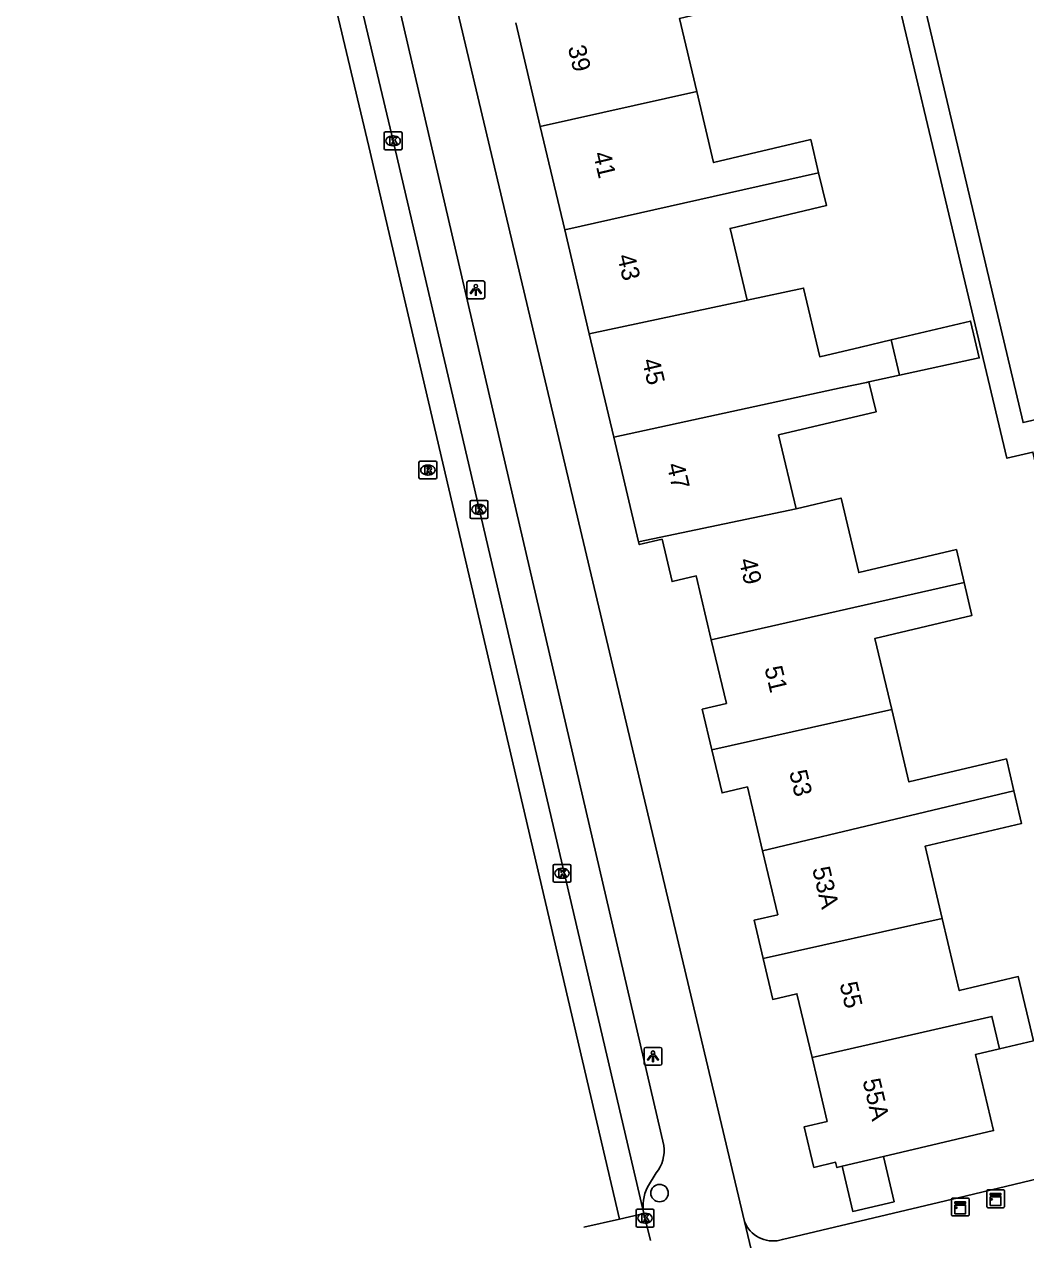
# Model space of a CAD drawing. Extents: x 158038 to 159242, y 380133 to 381214.
# Drawn here: x 158374.8 to 158430.9, y 380670.9 to 380739 of the extents above; entities that cross this region are included whole.
import ezdxf

# ---------------------------------------------------------------- set-up
doc = ezdxf.new("R2010")
doc.units = 0
for name, color, linetype in [('IMGEO_Boom', 7, 'Continuous'), ('IMGEO_Kast', 7, 'Continuous'), ('IMGEO_Kolk', 7, 'Continuous'), ('IMGEO_Lichtpunt', 7, 'Continuous'), ('IMGEO_Muur', 7, 'Continuous'), ('IMGEO_Pand', 7, 'Continuous'), ('IMGEO_Pand_nummerreeks', 7, 'Continuous'), ('IMGEO_Rijbaan_lokaal_gesloten', 7, 'Continuous'), ('IMGEO_Rioolput', 7, 'Continuous'), ('IMGEO_Voetpad_open', 7, 'Continuous')]:
    doc.layers.add(name, color=color, linetype=linetype)

msp = doc.modelspace()

# ---------------------------------------------------------------- linework, layer by layer
at = {"layer": 'IMGEO_Boom'}
msp.add_circle((158410.369, 380673.507), 0.489, dxfattribs=at)
at = {"layer": 'IMGEO_Kast'}
for p, q in [((158426.796, 380673.225), (158427.637, 380673.225)), ((158427.637, 380673.225), (158426.796, 380673.225)), ((158428.698, 380672.765), (158428.698, 380673.606)), ((158428.698, 380673.606), (158428.698, 380672.765)), ((158428.773, 380673.69), (158429.614, 380673.69)), ((158429.614, 380673.69), (158428.773, 380673.69)), ((158429.698, 380673.615), (158429.698, 380672.774)), ((158429.698, 380672.774), (158429.698, 380673.615)), ((158426.721, 380672.3), (158426.721, 380673.141)), ((158426.721, 380673.141), (158426.721, 380672.3)), ((158427.721, 380673.15), (158427.721, 380672.309)), ((158427.721, 380672.309), (158427.721, 380673.15)), ((158429.623, 380672.69), (158428.782, 380672.69)), ((158428.782, 380672.69), (158429.623, 380672.69)), ((158427.646, 380672.225), (158426.805, 380672.225)), ((158426.805, 380672.225), (158427.646, 380672.225))]:
    msp.add_line(p, q, dxfattribs=at)
for points in [[(158428.893, 380673.48), (158429.493, 380673.48), (158429.493, 380673.395), (158428.893, 380673.395), (158428.893, 380673.48)], [(158428.893, 380673.305), (158429.493, 380673.305), (158429.493, 380672.816), (158428.893, 380672.816), (158428.893, 380673.305)], [(158426.916, 380673.015), (158427.516, 380673.015), (158427.516, 380672.93), (158426.916, 380672.93), (158426.916, 380673.015)], [(158426.916, 380672.84), (158427.516, 380672.84), (158427.516, 380672.351), (158426.916, 380672.351), (158426.916, 380672.84)]]:
    msp.add_lwpolyline(points, dxfattribs=at)
for centre in [(158428.977, 380673.154), (158427, 380672.689)]:
    msp.add_circle(centre, 0.0377, dxfattribs=at)
for centre, start, end in [((158426.799, 380673.147), 92.4484, 184.28452), ((158426.799, 380673.147), 92.4484, 184.28452), ((158427.643, 380673.147), 2.4484, 94.28452), ((158427.643, 380673.147), 2.4484, 94.28452), ((158428.776, 380673.612), 92.4484, 184.28452), ((158428.776, 380673.612), 92.4484, 184.28452), ((158429.62, 380673.612), 2.4484, 94.28452), ((158429.62, 380673.612), 2.4484, 94.28452), ((158428.776, 380672.768), 182.4484, 274.28452), ((158428.776, 380672.768), 182.4484, 274.28452), ((158429.62, 380672.768), 272.4484, 4.28452), ((158429.62, 380672.768), 272.4484, 4.28452), ((158426.799, 380672.303), 182.4484, 274.28452), ((158426.799, 380672.303), 182.4484, 274.28452), ((158427.643, 380672.303), 272.4484, 4.28452), ((158427.643, 380672.303), 272.4484, 4.28452)]:
    msp.add_arc(centre, 0.0779, start, end, dxfattribs=at)
at = {"layer": 'IMGEO_Kolk'}
for p, q in [((158394.941, 380732.043), (158394.941, 380732.895)), ((158395.016, 380732.969), (158395.868, 380732.969)), ((158395.429, 380732.749), (158395.454, 380732.749)), ((158395.942, 380732.895), (158395.942, 380732.043)), ((158395.868, 380731.969), (158395.016, 380731.969)), ((158395.452, 380732.189), (158395.427, 380732.189)), ((158399.754, 380711.387), (158399.754, 380712.239)), ((158399.829, 380712.313), (158400.681, 380712.313)), ((158400.242, 380712.093), (158400.267, 380712.093)), ((158400.755, 380712.239), (158400.755, 380711.387)), ((158400.681, 380711.313), (158399.829, 380711.313)), ((158400.265, 380711.533), (158400.24, 380711.533)), ((158404.405, 380691.002), (158404.405, 380691.854)), ((158404.48, 380691.928), (158405.332, 380691.928)), ((158404.893, 380691.708), (158404.918, 380691.708)), ((158405.406, 380691.854), (158405.406, 380691.002)), ((158405.332, 380690.928), (158404.48, 380690.928)), ((158404.916, 380691.148), (158404.891, 380691.148)), ((158409.055, 380671.676), (158409.055, 380672.528)), ((158409.13, 380672.602), (158409.982, 380672.602)), ((158410.056, 380672.528), (158410.056, 380671.676)), ((158409.566, 380671.822), (158409.541, 380671.822)), ((158409.543, 380672.382), (158409.568, 380672.382)), ((158409.982, 380671.602), (158409.13, 380671.602))]:
    msp.add_line(p, q, dxfattribs=at)
for points in [[(158394.941, 380732.043), (158394.941, 380732.895)], [(158395.016, 380732.969), (158395.868, 380732.969)], [(158395.262, 380732.669), (158395.385, 380732.669), (158395.385, 380732.518), (158395.515, 380732.669), (158395.679, 380732.669), (158395.533, 380732.518), (158395.686, 380732.269), (158395.534, 380732.269), (158395.449, 380732.433), (158395.385, 380732.366), (158395.385, 380732.269), (158395.262, 380732.269), (158395.262, 380732.669)], [(158395.942, 380732.895), (158395.942, 380732.043)], [(158395.868, 380731.969), (158395.016, 380731.969)], [(158399.754, 380711.387), (158399.754, 380712.239)], [(158399.829, 380712.313), (158400.681, 380712.313)], [(158400.075, 380712.013), (158400.198, 380712.013), (158400.198, 380711.862), (158400.328, 380712.013), (158400.492, 380712.013), (158400.346, 380711.862), (158400.499, 380711.613), (158400.347, 380711.613), (158400.262, 380711.777), (158400.198, 380711.71), (158400.198, 380711.613), (158400.075, 380711.613), (158400.075, 380712.013)], [(158400.755, 380712.239), (158400.755, 380711.387)], [(158400.681, 380711.313), (158399.829, 380711.313)], [(158404.405, 380691.002), (158404.405, 380691.854)], [(158404.48, 380691.928), (158405.332, 380691.928)], [(158404.726, 380691.628), (158404.849, 380691.628), (158404.849, 380691.477), (158404.979, 380691.628), (158405.143, 380691.628), (158404.997, 380691.477), (158405.15, 380691.228), (158404.998, 380691.228), (158404.913, 380691.392), (158404.849, 380691.325), (158404.849, 380691.228), (158404.726, 380691.228), (158404.726, 380691.628)], [(158405.406, 380691.854), (158405.406, 380691.002)], [(158405.332, 380690.928), (158404.48, 380690.928)], [(158409.055, 380671.676), (158409.055, 380672.528)], [(158409.13, 380672.602), (158409.982, 380672.602)], [(158410.056, 380672.528), (158410.056, 380671.676)], [(158409.376, 380672.302), (158409.499, 380672.302), (158409.499, 380672.151), (158409.629, 380672.302), (158409.793, 380672.302), (158409.647, 380672.151), (158409.8, 380671.902), (158409.648, 380671.902), (158409.563, 380672.066), (158409.499, 380671.999), (158409.499, 380671.902), (158409.376, 380671.902), (158409.376, 380672.302)], [(158409.982, 380671.602), (158409.13, 380671.602)]]:
    msp.add_lwpolyline(points, dxfattribs=at)
for centre, start, end in [((158395.018, 380732.893), 91.55205, 178.44795), ((158395.018, 380732.893), 91.55205, 178.44795), ((158395.866, 380732.893), 1.55205, 88.44795), ((158395.866, 380732.893), 1.55205, 88.44795), ((158395.018, 380732.045), 181.55205, 268.44795), ((158395.018, 380732.045), 181.55205, 268.44795), ((158395.866, 380732.045), 271.55205, 358.44795), ((158395.866, 380732.045), 271.55205, 358.44795), ((158399.831, 380712.237), 91.55205, 178.44795), ((158399.831, 380712.237), 91.55205, 178.44795), ((158400.679, 380712.237), 1.55205, 88.44795), ((158400.679, 380712.237), 1.55205, 88.44795), ((158399.831, 380711.389), 181.55205, 268.44795), ((158399.831, 380711.389), 181.55205, 268.44795), ((158400.679, 380711.389), 271.55205, 358.44795), ((158400.679, 380711.389), 271.55205, 358.44795), ((158404.482, 380691.852), 91.55205, 178.44795), ((158404.482, 380691.852), 91.55205, 178.44795), ((158405.33, 380691.852), 1.55205, 88.44795), ((158405.33, 380691.852), 1.55205, 88.44795), ((158404.482, 380691.004), 181.55205, 268.44795), ((158404.482, 380691.004), 181.55205, 268.44795), ((158405.33, 380691.004), 271.55205, 358.44795), ((158405.33, 380691.004), 271.55205, 358.44795), ((158409.132, 380672.526), 91.55205, 178.44795), ((158409.132, 380672.526), 91.55205, 178.44795), ((158409.98, 380672.526), 1.55205, 88.44795), ((158409.98, 380672.526), 1.55205, 88.44795), ((158409.132, 380671.678), 181.55205, 268.44795), ((158409.132, 380671.678), 181.55205, 268.44795), ((158409.98, 380671.678), 271.55205, 358.44795), ((158409.98, 380671.678), 271.55205, 358.44795)]:
    msp.add_arc(centre, 0.0765, start, end, dxfattribs=at)
for centre, major_axis, ratio, start_param, end_param in [((158395.428, 380732.469), (-0.387, 0.002), 0.722429, 4.712389, 7.853982), ((158395.453, 380732.469), (-0.39, 0.002), 0.717154, 1.570796, 4.712389), ((158400.241, 380711.813), (-0.387, 0.002), 0.722429, 4.712389, 7.853982), ((158400.266, 380711.813), (-0.39, 0.002), 0.717154, 1.570796, 4.712389), ((158404.892, 380691.428), (-0.387, 0.002), 0.722429, 4.712389, 7.853982), ((158404.917, 380691.428), (-0.39, 0.002), 0.717154, 1.570796, 4.712389), ((158409.542, 380672.102), (-0.387, 0.002), 0.722429, 4.712389, 7.853982), ((158409.567, 380672.102), (-0.39, 0.002), 0.717154, 1.570796, 4.712389)]:
    msp.add_ellipse(centre, major_axis=major_axis, ratio=ratio, start_param=start_param, end_param=end_param, dxfattribs=at)
at = {"layer": 'IMGEO_Lichtpunt'}
for p, q in [((158399.579, 380724.524), (158399.579, 380723.717)), ((158399.579, 380724.524), (158399.579, 380723.717)), ((158400.481, 380724.619), (158399.673, 380724.619)), ((158400.481, 380724.619), (158399.673, 380724.619)), ((158400.575, 380723.717), (158400.575, 380724.524)), ((158400.575, 380723.717), (158400.575, 380724.524)), ((158399.673, 380723.623), (158400.481, 380723.623)), ((158399.673, 380723.623), (158400.481, 380723.623)), ((158409.503, 380681.577), (158409.503, 380680.77)), ((158409.503, 380681.577), (158409.503, 380680.77)), ((158410.405, 380681.672), (158409.597, 380681.672)), ((158410.405, 380681.672), (158409.597, 380681.672)), ((158410.499, 380680.77), (158410.499, 380681.577)), ((158410.499, 380680.77), (158410.499, 380681.577)), ((158409.597, 380680.676), (158410.405, 380680.676)), ((158409.597, 380680.676), (158410.405, 380680.676))]:
    msp.add_line(p, q, dxfattribs=at)
for points in [[(158399.953, 380724.188), (158399.992, 380724.16), (158399.804, 380723.898), (158399.766, 380723.925), (158399.953, 380724.188)], [(158400.055, 380724.14), (158400.102, 380724.14), (158400.102, 380723.818), (158400.055, 380723.818), (158400.055, 380724.14)], [(158400.165, 380724.16), (158400.203, 380724.187), (158400.39, 380723.925), (158400.351, 380723.897), (158400.165, 380724.16)], [(158409.877, 380681.241), (158409.916, 380681.213), (158409.728, 380680.951), (158409.69, 380680.978), (158409.877, 380681.241)], [(158409.979, 380681.193), (158410.026, 380681.193), (158410.026, 380680.871), (158409.979, 380680.871), (158409.979, 380681.193)], [(158410.089, 380681.213), (158410.127, 380681.24), (158410.314, 380680.978), (158410.275, 380680.95), (158410.089, 380681.213)]]:
    msp.add_lwpolyline(points, dxfattribs=at)
for centre in [(158400.078, 380724.322), (158410.002, 380681.375)]:
    msp.add_circle(centre, 0.0994, dxfattribs=at)
for centre, start, end in [((158399.673, 380724.524), 90, 180), ((158399.673, 380724.524), 90, 180), ((158400.481, 380724.524), 0, 90), ((158400.481, 380724.524), 0, 90), ((158399.673, 380723.717), 180, 270), ((158399.673, 380723.717), 180, 270), ((158400.481, 380723.717), 270, 0), ((158400.481, 380723.717), 270, 360), ((158409.597, 380681.577), 90, 180), ((158409.597, 380681.577), 90, 180), ((158410.405, 380681.577), 0, 90), ((158410.405, 380681.577), 0, 90), ((158409.597, 380680.77), 180, 270), ((158409.597, 380680.77), 180, 270), ((158410.405, 380680.77), 270, 0), ((158410.405, 380680.77), 270, 360)]:
    msp.add_arc(centre, 0.0946, start, end, dxfattribs=at)
at = {"layer": 'IMGEO_Muur'}
msp.add_lwpolyline([(158437.459, 380675.717), (158427.098, 380673.251)], dxfattribs=at)
at = {"layer": 'IMGEO_Pand'}
for points in [[(158416.475, 380742.36), (158416.891, 380740.603), (158411.491, 380739.326), (158412.458, 380735.237)], [(158403.685, 380733.276), (158402.31, 380739.086)], [(158403.685, 380733.276), (158412.458, 380735.237)], [(158412.458, 380735.237), (158413.401, 380731.253), (158418.841, 380732.54), (158419.282, 380730.676)], [(158405.057, 380727.476), (158403.685, 380733.276)], [(158405.057, 380727.476), (158419.282, 380730.676)], [(158419.282, 380730.676), (158419.716, 380728.838), (158414.318, 380727.561), (158415.269, 380723.541)], [(158406.434, 380721.657), (158405.057, 380727.476)], [(158415.269, 380723.541), (158418.438, 380724.215), (158419.347, 380720.372), (158421.642, 380720.915), (158423.338, 380721.316)], [(158415.269, 380723.541), (158415.116, 380723.503), (158406.434, 380721.657)], [(158423.338, 380721.316), (158427.791, 380722.369), (158428.279, 380720.308), (158423.807, 380719.336)], [(158407.806, 380715.857), (158406.434, 380721.657)], [(158423.338, 380721.316), (158423.807, 380719.336)], [(158407.806, 380715.857), (158420.607, 380718.64), (158421.958, 380718.934), (158422.102, 380718.972)], [(158422.102, 380718.972), (158422.502, 380717.28), (158417.039, 380715.987), (158418.018, 380711.85)], [(158423.807, 380719.336), (158422.102, 380718.972)], [(158409.191, 380710), (158407.806, 380715.857)], [(158418.018, 380711.85), (158420.54, 380712.447), (158421.528, 380708.274), (158427, 380709.568), (158427.435, 380707.728)], [(158418.018, 380711.85), (158409.191, 380710)], [(158413.268, 380704.515), (158412.421, 380708.094), (158411.07, 380707.775), (158410.509, 380710.148), (158409.228, 380709.845), (158409.191, 380710)], [(158413.268, 380704.515), (158427.435, 380707.728)], [(158427.435, 380707.728), (158427.874, 380705.875), (158422.44, 380704.589), (158423.384, 380700.598)], [(158413.303, 380698.346), (158412.764, 380700.622), (158414.113, 380700.942), (158413.268, 380704.515)], [(158423.384, 380700.598), (158413.303, 380698.346)], [(158423.384, 380700.598), (158424.342, 380696.549), (158429.799, 380697.84), (158430.223, 380696.046)], [(158416.142, 380692.685), (158415.295, 380696.263), (158413.875, 380695.927), (158413.303, 380698.346)], [(158416.142, 380692.685), (158430.223, 380696.046)], [(158430.223, 380696.046), (158430.654, 380694.224), (158425.243, 380692.944), (158426.2, 380688.899)], [(158416.173, 380686.652), (158415.666, 380688.795), (158416.988, 380689.108), (158416.142, 380692.685)], [(158416.173, 380686.652), (158426.2, 380688.899)], [(158426.2, 380688.899), (158427.156, 380684.858), (158430.463, 380685.64), (158431.314, 380682.043), (158429.417, 380681.594)], [(158418.911, 380681.102), (158418.065, 380684.68), (158416.715, 380684.36), (158416.173, 380686.652)], [(158429.417, 380681.594), (158428.988, 380683.409), (158418.911, 380681.102)], [(158429.417, 380681.594), (158428.073, 380681.276), (158429.082, 380677.014), (158422.91, 380675.555)], [(158420.598, 380675.008), (158420.304, 380674.938), (158420.233, 380675.236), (158419.014, 380674.948), (158418.475, 380677.224), (158419.757, 380677.527), (158418.911, 380681.102)], [(158422.91, 380675.555), (158423.508, 380673.027), (158421.197, 380672.48), (158420.598, 380675.008)], [(158422.91, 380675.555), (158420.598, 380675.008)]]:
    msp.add_lwpolyline(points, dxfattribs=at)
at = {"layer": 'IMGEO_Rijbaan_lokaal_gesloten'}
for points in [[(158408.127, 380672.053), (158394.079, 380732.148), (158374.778, 380813.462)], [(158376.398, 380812.699), (158395.442, 380732.469), (158409.491, 380672.368)], [(158406.127, 380671.591), (158408.127, 380672.053)], [(158409.491, 380672.368), (158408.127, 380672.053)], [(158409.858, 380670.847), (158409.491, 380672.368)]]:
    msp.add_lwpolyline(points, dxfattribs=at)
at = {"layer": 'IMGEO_Rioolput'}
for p, q in [((158396.889, 380713.598), (158396.889, 380714.45)), ((158396.964, 380714.524), (158397.816, 380714.524)), ((158397.377, 380714.304), (158397.402, 380714.304)), ((158397.89, 380714.45), (158397.89, 380713.598)), ((158397.816, 380713.524), (158396.964, 380713.524)), ((158397.4, 380713.744), (158397.375, 380713.744))]:
    msp.add_line(p, q, dxfattribs=at)
for points in [[(158396.889, 380713.598), (158396.889, 380714.45)], [(158396.964, 380714.524), (158397.816, 380714.524)], [(158397.478, 380714.222), (158397.226, 380714.224), (158397.226, 380713.824)], [(158397.404, 380714.143), (158397.35, 380714.143), (158397.35, 380714.062)], [(158397.35, 380714.062), (158397.402, 380714.062)], [(158397.89, 380714.45), (158397.89, 380713.598)], [(158397.816, 380713.524), (158396.964, 380713.524)], [(158397.226, 380713.824), (158397.35, 380713.824), (158397.35, 380713.986), (158397.361, 380713.986)], [(158397.408, 380713.957), (158397.479, 380713.824), (158397.619, 380713.824), (158397.554, 380713.95)]]:
    msp.add_lwpolyline(points, dxfattribs=at)
for centre, radius, start, end in [((158396.966, 380714.448), 0.0765, 91.55205, 178.44795), ((158396.966, 380714.448), 0.0765, 91.55205, 178.44795), ((158397.386, 380714.251), 0.19, 274.7715, 282.96867), ((158397.41, 380714.047), 0.0964, 77.00612, 93.18647), ((158397.424, 380714.104), 0.0378, 276.66336, 79.67722), ((158397.477, 380714.112), 0.109, 350.36119, 89.41601), ((158397.475, 380714.112), 0.112, 277.58423, 350.98172), ((158397.814, 380714.448), 0.0765, 1.55205, 88.44795), ((158397.814, 380714.448), 0.0765, 1.55205, 88.44795), ((158396.966, 380713.6), 0.0765, 181.55205, 268.44795), ((158396.966, 380713.6), 0.0765, 181.55205, 268.44795), ((158397.36, 380713.933), 0.0533, 26.02933, 88.69889), ((158397.459, 380713.897), 0.108, 29.51342, 73.79051), ((158397.814, 380713.6), 0.0765, 271.55205, 358.44795), ((158397.814, 380713.6), 0.0765, 271.55205, 358.44795)]:
    msp.add_arc(centre, radius, start, end, dxfattribs=at)
for centre, major_axis, ratio, start_param, end_param in [((158397.376, 380714.024), (-0.387, 0.002), 0.722429, 4.712389, 7.853982), ((158397.401, 380714.024), (-0.39, 0.002), 0.717154, 1.570796, 4.712389)]:
    msp.add_ellipse(centre, major_axis=major_axis, ratio=ratio, start_param=start_param, end_param=end_param, dxfattribs=at)
at = {"layer": 'IMGEO_Voetpad_open'}
for points in [[(158378.999, 380810.852), (158393.446, 380750), (158410.605, 380676.174)], [(158439.722, 380685.987), (158432.369, 380717.065), (158430.734, 380716.678), (158414.008, 380787.381)], [(158412.749, 380747.905), (158421.435, 380749.975), (158428.781, 380719.094), (158429.83, 380714.683), (158431.284, 380715.029), (158438.251, 380685.59)], [(158397.943, 380744.402), (158415.129, 380671.919)], [(158415.129, 380671.919), (158415.132, 380671.909), (158415.194, 380671.77), (158415.267, 380671.637), (158415.353, 380671.511), (158415.449, 380671.392), (158415.555, 380671.283), (158415.67, 380671.184), (158415.794, 380671.096), (158415.926, 380671.019), (158416.063, 380670.954), (158416.206, 380670.902), (158416.353, 380670.863), (158416.503, 380670.837), (158416.655, 380670.824), (158416.807, 380670.825), (158416.959, 380670.84), (158417.108, 380670.868), (158417.251, 380670.908), (158427.098, 380673.251), (158437.459, 380675.717)], [(158410.178, 380674.637), (158409.699, 380673.836)], [(158415.129, 380671.919), (158416.599, 380665.716)]]:
    msp.add_lwpolyline(points, dxfattribs=at)
for centre, radius, start, end in [((158408.657, 380675.887), 1.969, 320.58214, 8.36579), ((158411.619, 380672.815), 2.175, 152.00553, 191.86543)]:
    msp.add_arc(centre, radius, start, end, dxfattribs=at)

# ---------------------------------------------------------------- texts
at = {"layer": 'IMGEO_Pand_nummerreeks'}
for s, rotation, p in [('39', 283.30971, (158405.226, 380737.709)), ('41', 283.30971, (158406.636, 380731.749)), ('43', 283.30971, (158407.994, 380726.009)), ('45', 283.3096, (158409.379, 380720.16)), ('47', 283.3096, (158410.762, 380714.31)), ('49', 283.36792, (158414.806, 380708.974)), ('51', 283.36792, (158416.242, 380702.927)), ('53', 283.36792, (158417.627, 380697.101)), ('53A', 283.36792, (158418.916, 380691.681)), ('55', 283.36792, (158420.448, 380685.229)), ('55A', 283.36689, (158421.736, 380679.809))]:
    msp.add_text(s, height=1, rotation=rotation, dxfattribs=at).set_placement(p)

doc.saveas('drawing.dxf')
